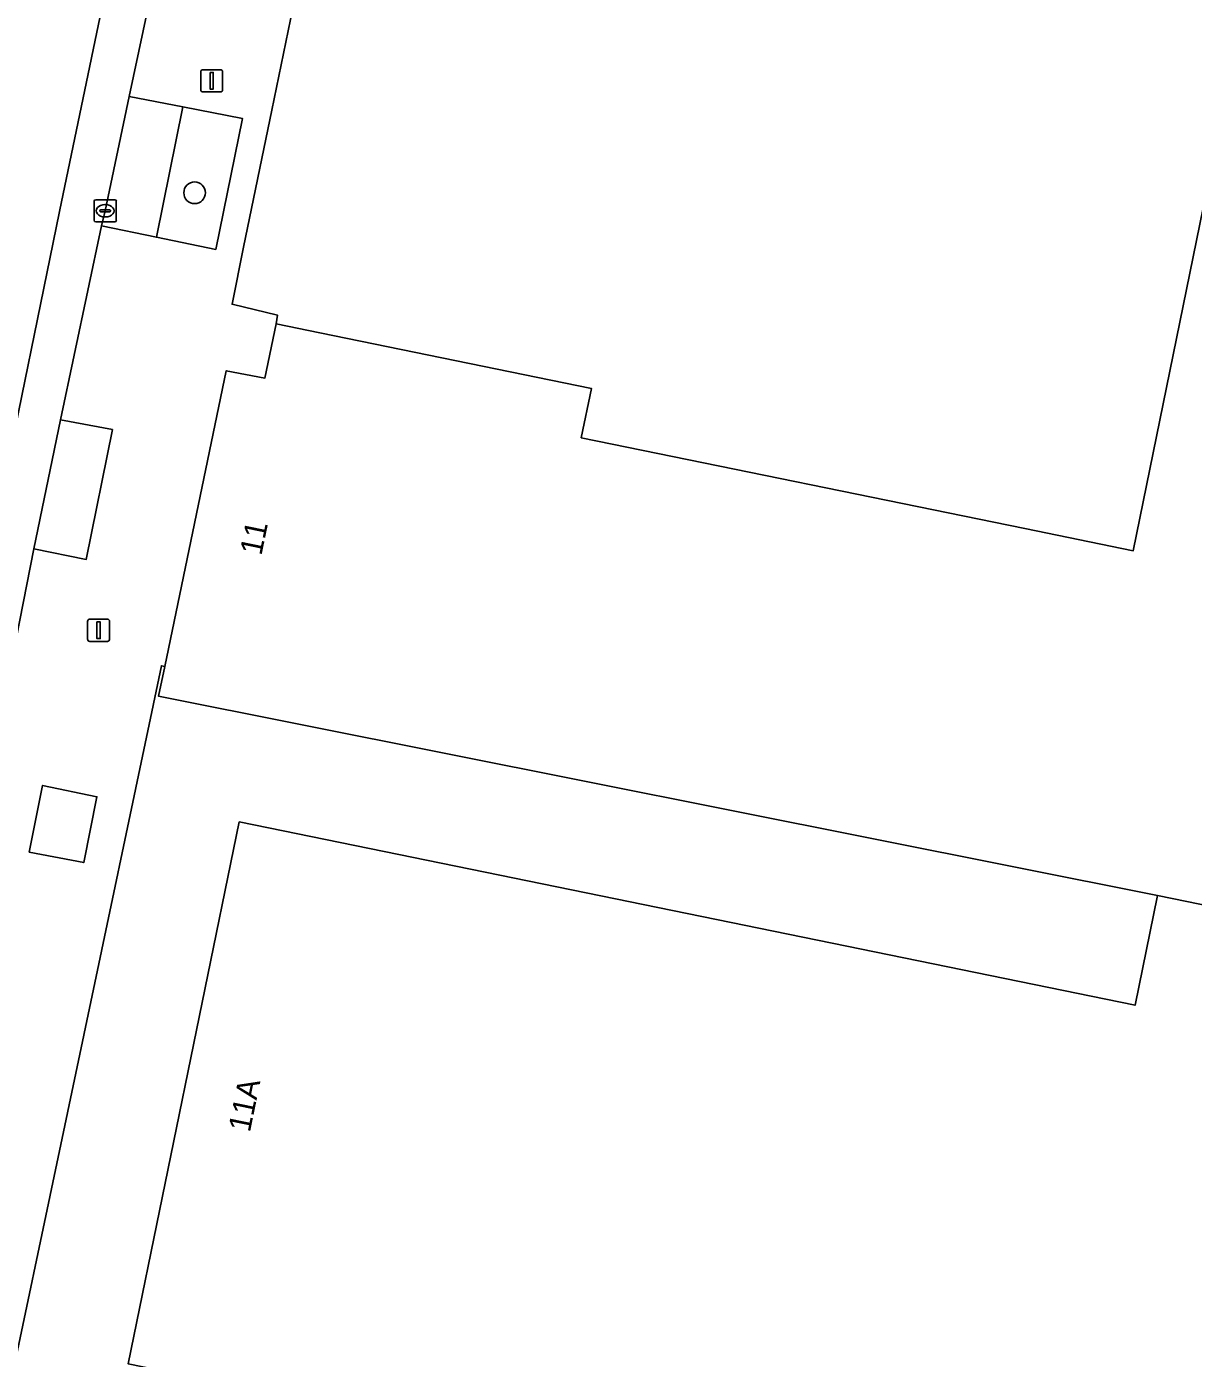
# Model space of a CAD drawing. Extents: x 157692 to 159674, y 381452 to 383291.
# Drawn here: x 158598.2 to 158650.8, y 382414.4 to 382474.4 of the extents above; entities that cross this region are included whole.
import ezdxf

# ---------------------------------------------------------------- set-up
doc = ezdxf.new("R2010")
doc.units = 0
for name, color, linetype in [('IMGEO_Boom', 7, 'Continuous'), ('IMGEO_Erf', 7, 'Continuous'), ('IMGEO_Groenvoorziening', 7, 'Continuous'), ('IMGEO_Kolk', 7, 'Continuous'), ('IMGEO_Lichtmast', 7, 'Continuous'), ('IMGEO_Pand', 7, 'Continuous'), ('IMGEO_Pand_nummerreeks', 7, 'Continuous'), ('IMGEO_Parkeervlak_open', 7, 'Continuous'), ('IMGEO_Rijbaan_lokaal_gesloten', 7, 'Continuous'), ('IMGEO_Voetpad_open', 7, 'Continuous')]:
    doc.layers.add(name, color=color, linetype=linetype)

msp = doc.modelspace()

# ---------------------------------------------------------------- linework, layer by layer
at = {"layer": 'IMGEO_Boom'}
msp.add_circle((158605.814, 382466.879), 0.489, dxfattribs=at)
at = {"layer": 'IMGEO_Erf'}
for points in [[(158610.558, 382476.747), (158609.286, 382470.596), (158608.011, 382464.43), (158607.502, 382461.854), (158609.544, 382461.37), (158609.487, 382460.968), (158611.451, 382460.57), (158623.688, 382458.063), (158623.233, 382455.844), (158643.216, 382451.754), (158648.096, 382450.755), (158651.849, 382469.15)], [(158606.392, 382407.684), (158640.356, 382400.731), (158641.477, 382406.209), (158602.825, 382414.123), (158607.823, 382438.538), (158648.181, 382430.276), (158649.193, 382435.221), (158604.189, 382444.195), (158604.469, 382445.54), (158604.319, 382445.573), (158596.581, 382408.867), (158587.106, 382362.4), (158586.469, 382359.129), (158585.896, 382356.517), (158584.905, 382351.489), (158583.992, 382346.928)]]:
    msp.add_lwpolyline(points, dxfattribs=at)
at = {"layer": 'IMGEO_Groenvoorziening'}
for points in [[(158605.284, 382470.743), (158604.093, 382464.875), (158606.768, 382464.329), (158607.971, 382470.223)], [(158602.113, 382456.209), (158599.776, 382456.65), (158598.566, 382450.838), (158600.934, 382450.364)], [(158598.963, 382440.181), (158598.363, 382437.176), (158600.817, 382436.701), (158601.41, 382439.671)]]:
    msp.add_lwpolyline(points, close=True, dxfattribs=at)
at = {"layer": 'IMGEO_Kolk'}
for p, q in [((158601.285, 382465.641), (158601.285, 382466.493)), ((158601.36, 382466.567), (158602.212, 382466.567)), ((158601.773, 382466.347), (158601.798, 382466.347)), ((158602.286, 382466.493), (158602.286, 382465.641)), ((158601.544, 382466.061), (158601.544, 382466.073)), ((158601.982, 382466.024), (158601.584, 382466.024)), ((158601.587, 382466.11), (158601.985, 382466.11)), ((158601.796, 382465.787), (158601.771, 382465.787)), ((158602.028, 382466.073), (158602.028, 382466.061)), ((158602.212, 382465.567), (158601.36, 382465.567))]:
    msp.add_line(p, q, dxfattribs=at)
for points in [[(158601.285, 382465.641), (158601.285, 382466.493)], [(158601.36, 382466.567), (158602.212, 382466.567)], [(158602.286, 382466.493), (158602.286, 382465.641)], [(158602.212, 382465.567), (158601.36, 382465.567)]]:
    msp.add_lwpolyline(points, dxfattribs=at)
for centre, radius, start, end in [((158601.362, 382466.491), 0.0765, 91.55205, 178.44795), ((158601.362, 382466.491), 0.0765, 91.55205, 178.44795), ((158602.21, 382466.491), 0.0765, 1.55205, 88.44795), ((158602.21, 382466.491), 0.0765, 1.55205, 88.44795), ((158601.584, 382466.07), 0.0403, 85.87752, 175.75265), ((158601.581, 382466.06), 0.0366, 178.93798, 274.71019), ((158601.985, 382466.067), 0.043, 264.86636, 352.45326), ((158601.989, 382466.072), 0.0386, 1.73085, 96.63898), ((158601.362, 382465.643), 0.0765, 181.55205, 268.44795), ((158601.362, 382465.643), 0.0765, 181.55205, 268.44795), ((158602.21, 382465.643), 0.0765, 271.55205, 358.44795), ((158602.21, 382465.643), 0.0765, 271.55205, 358.44795)]:
    msp.add_arc(centre, radius, start, end, dxfattribs=at)
for centre, major_axis, ratio, start_param, end_param in [((158601.772, 382466.067), (-0.387, 0.002), 0.722429, 4.712389, 7.853982), ((158601.797, 382466.067), (-0.39, 0.002), 0.717154, 1.570796, 4.712389)]:
    msp.add_ellipse(centre, major_axis=major_axis, ratio=ratio, start_param=start_param, end_param=end_param, dxfattribs=at)
at = {"layer": 'IMGEO_Lichtmast'}
for p, q in [((158606.086, 382471.522), (158606.086, 382472.322)), ((158606.086, 382472.322), (158606.086, 382471.522)), ((158606.186, 382472.422), (158606.976, 382472.422)), ((158606.976, 382472.422), (158606.186, 382472.422)), ((158607.076, 382472.322), (158607.076, 382471.522)), ((158607.076, 382471.522), (158607.076, 382472.322)), ((158606.976, 382471.422), (158606.186, 382471.422)), ((158606.186, 382471.422), (158606.976, 382471.422)), ((158601.092, 382447.67), (158601.882, 382447.67)), ((158601.882, 382447.67), (158601.092, 382447.67)), ((158600.992, 382446.77), (158600.992, 382447.57)), ((158600.992, 382447.57), (158600.992, 382446.77)), ((158601.982, 382447.57), (158601.982, 382446.77)), ((158601.982, 382446.77), (158601.982, 382447.57)), ((158601.882, 382446.67), (158601.092, 382446.67)), ((158601.092, 382446.67), (158601.882, 382446.67))]:
    msp.add_line(p, q, dxfattribs=at)
for points in [[(158606.506, 382472.297), (158606.656, 382472.297), (158606.656, 382471.547), (158606.506, 382471.547), (158606.506, 382472.297)], [(158601.412, 382447.545), (158601.562, 382447.545), (158601.562, 382446.795), (158601.412, 382446.795), (158601.412, 382447.545)]]:
    msp.add_lwpolyline(points, dxfattribs=at)
for centre, start, end in [((158606.186, 382472.322), 90, 180), ((158606.186, 382472.322), 90, 180), ((158606.976, 382472.322), 0, 90), ((158606.976, 382472.322), 360, 90), ((158606.186, 382471.522), 180, 270), ((158606.186, 382471.522), 180, 270), ((158606.976, 382471.522), 270, 0), ((158606.976, 382471.522), 270, 0), ((158601.092, 382447.57), 90, 180), ((158601.092, 382447.57), 90, 180), ((158601.882, 382447.57), 0, 90), ((158601.882, 382447.57), 360, 90), ((158601.092, 382446.77), 180, 270), ((158601.092, 382446.77), 180, 270), ((158601.882, 382446.77), 270, 0), ((158601.882, 382446.77), 270, 0)]:
    msp.add_arc(centre, 0.1, start, end, dxfattribs=at)
at = {"layer": 'IMGEO_Pand'}
for points in [[(158664.903, 382451.287), (158667.881, 382465.879), (158651.849, 382469.15), (158648.096, 382450.755), (158643.216, 382451.754), (158623.233, 382455.844), (158623.688, 382458.063), (158611.451, 382460.57), (158609.487, 382460.968), (158608.979, 382458.529), (158607.237, 382458.858), (158604.469, 382445.54), (158604.189, 382444.195), (158649.193, 382435.221), (158667.753, 382431.42), (158671.542, 382449.927)], [(158666.675, 382426.153), (158667.681, 382431.066), (158667.753, 382431.42), (158649.193, 382435.221), (158648.181, 382430.276), (158607.823, 382438.538), (158602.825, 382414.123), (158641.477, 382406.209), (158661.647, 382402.079), (158662.614, 382406.799), (158664.597, 382416.487)]]:
    msp.add_lwpolyline(points, close=True, dxfattribs=at)
at = {"layer": 'IMGEO_Parkeervlak_open'}
msp.add_lwpolyline([(158605.284, 382470.743), (158602.857, 382471.213), (158601.786, 382466.067), (158601.623, 382465.39), (158604.093, 382464.875)], close=True, dxfattribs=at)
at = {"layer": 'IMGEO_Rijbaan_lokaal_gesloten'}
for points in [[(158570.442, 382323.016), (158576.228, 382350.879), (158576.268, 382351.075), (158583.576, 382387.108), (158599.733, 382466.035), (158609.586, 382513.419)], [(158609.586, 382513.419), (158599.733, 382466.035), (158583.576, 382387.108), (158576.268, 382351.075), (158578.202, 382350.697), (158578.94, 382354.449), (158581.424, 382366.714), (158581.731, 382368.157), (158585.535, 382386.77), (158589.629, 382406.841), (158590.118, 382409.384), (158590.128, 382409.434), (158593.528, 382425.909), (158597.626, 382446.019), (158598.566, 382450.838), (158599.776, 382456.65), (158601.623, 382465.39), (158601.786, 382466.067), (158602.857, 382471.213), (158605.63, 382484.188)]]:
    msp.add_lwpolyline(points, dxfattribs=at)
at = {"layer": 'IMGEO_Voetpad_open'}
for points in [[(158583.992, 382346.928), (158584.905, 382351.489), (158585.896, 382356.517), (158586.469, 382359.129), (158587.106, 382362.4), (158596.581, 382408.867), (158604.319, 382445.573), (158604.469, 382445.54), (158607.237, 382458.858), (158608.979, 382458.529), (158609.487, 382460.968), (158609.544, 382461.37), (158607.502, 382461.854), (158608.011, 382464.43), (158609.286, 382470.596), (158610.558, 382476.747), (158611.007, 382478.919), (158611.26, 382480.174), (158612.335, 382485.34), (158612.716, 382487.181), (158612.801, 382487.59), (158615.373, 382500), (158629.944, 382570.322)], [(158605.63, 382484.188), (158602.857, 382471.213), (158605.284, 382470.743), (158607.971, 382470.223), (158606.768, 382464.329), (158604.093, 382464.875), (158601.623, 382465.39), (158599.776, 382456.65), (158602.113, 382456.209), (158600.934, 382450.364), (158598.566, 382450.838), (158597.626, 382446.019), (158593.528, 382425.909), (158590.128, 382409.434)]]:
    msp.add_lwpolyline(points, dxfattribs=at)
msp.add_lwpolyline([(158600.817, 382436.701), (158598.363, 382437.176), (158598.963, 382440.181), (158601.41, 382439.671)], close=True, dxfattribs=at)

# ---------------------------------------------------------------- texts
at = {"layer": 'IMGEO_Pand_nummerreeks'}
for s, rotation, p in [('11', 78.42646, (158608.82, 382450.507)), ('11A', 78.43219, (158608.302, 382424.522))]:
    msp.add_text(s, height=1, rotation=rotation, dxfattribs=at).set_placement(p)

doc.saveas('drawing.dxf')
